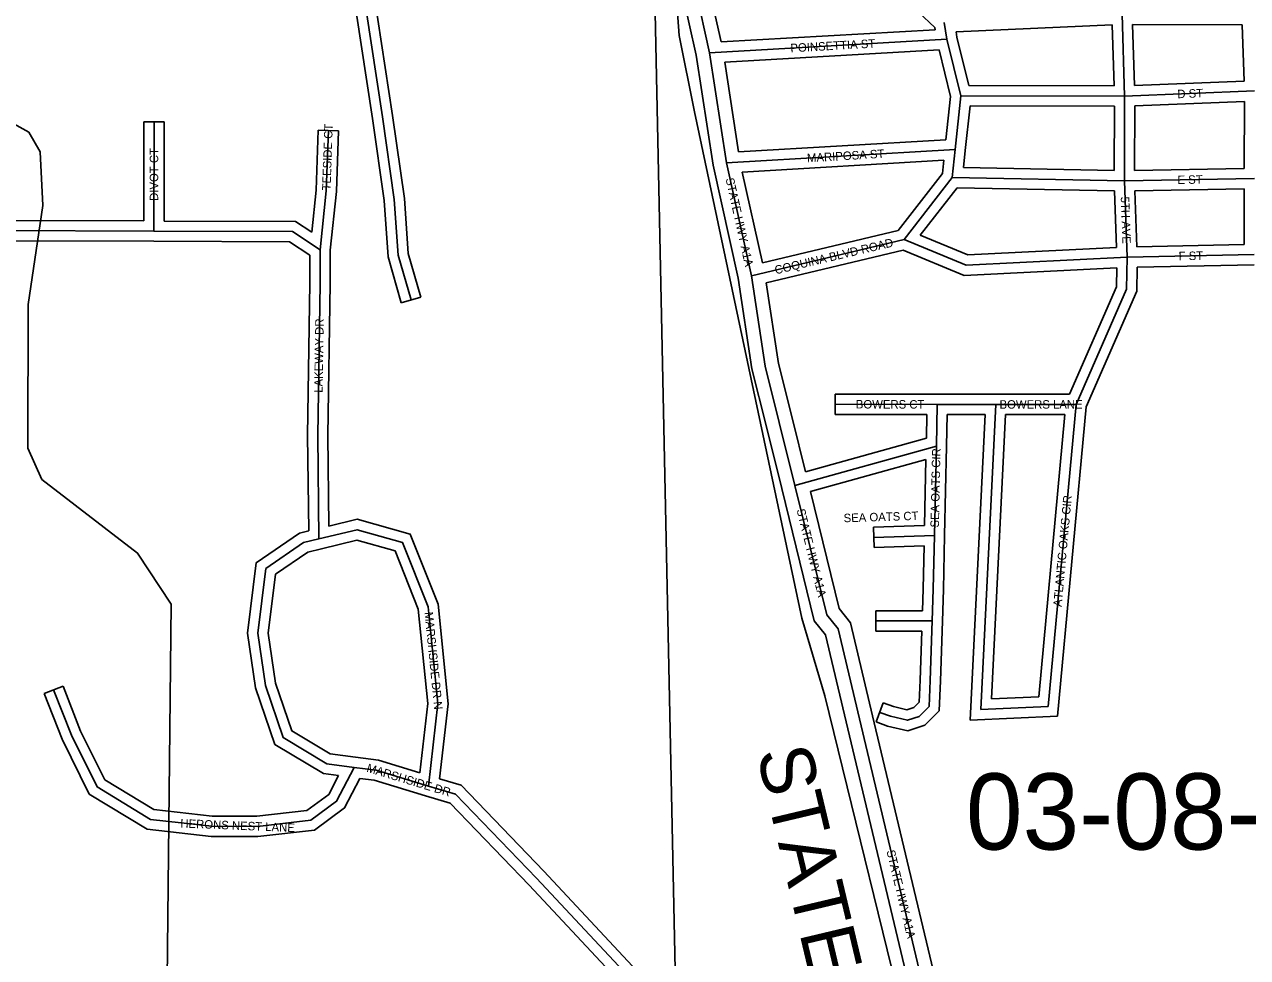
# Model space of a CAD drawing. Extents: x 418523 to 616617, y 1878279 to 2196743.
# Drawn here: x 566432 to 570042, y 2000265 to 2003021 of the extents above; entities that cross this region are included whole.
import ezdxf

# ---------------------------------------------------------------- set-up
doc = ezdxf.new("R2010")
doc.units = 0
for name, color, linetype in [('Level 1', 7, 'Continuous'), ('Level 2', 7, 'Continuous'), ('Level 22', 7, 'Continuous'), ('Level 23', 7, 'Continuous'), ('Level 28', 7, 'Continuous'), ('Level 31', 7, 'Continuous'), ('Level 32', 7, 'Continuous'), ('Level 34', 7, 'Continuous'), ('Level 7', 7, 'Continuous'), ('Level 8', 7, 'Continuous')]:
    doc.layers.add(name, color=color, linetype=linetype)

msp = doc.modelspace()

# ---------------------------------------------------------------- linework, layer by layer
at = {"layer": 'Level 1'}
msp.add_line((568285.081, 2003473.091), (568394.747, 1998215.331), dxfattribs=at)
at = {"layer": 'Level 22'}
for p, q in [((568503.597, 2002612.127), (568454.279, 2002937.356)), ((568577.627, 2002278.476), (568503.597, 2002612.127)), ((568705.831, 2001659.589), (568659.665, 2001845.528)), ((568896.334, 2000970.005), (568833.234, 2001235.625))]:
    msp.add_line(p, q, dxfattribs=at)
for points in [[(568454.279, 2002937.356), (568413.184, 2003120.736), (568405.736, 2003454.229)], [(568659.665, 2001845.528), (568618.525, 2002011.454), (568577.627, 2002278.476)], [(568833.234, 2001235.625), (568800.042, 2001277.525), (568705.831, 2001659.589)], [(569419.427, 1999058.473), (569319.74, 1999275.448), (569220.845, 1999692.434), (569187.669, 1999742.333), (569171.557, 1999900.926), (569138.383, 1999951.19), (568896.334, 2000970.005)]]:
    msp.add_lwpolyline(points, dxfattribs=at)
at = {"layer": 'Level 23'}
for p, q in [((568464.253, 2002604.787), (568414.941, 2002929.974)), ((568539.18, 2002644.278), (568498.911, 2002909.841)), ((568538.289, 2002271.107), (568464.253, 2002604.787)), ((568610.052, 2002317.006), (568550.624, 2002584.848)), ((568667.009, 2001649.95), (568620.844, 2001835.889)), ((568737.155, 2001699.428), (568698.488, 2001855.166)), ((568935.252, 2000979.25), (568870.102, 2001253.505)), ((568857.417, 2000960.759), (568796.369, 2001217.743))]:
    msp.add_line(p, q, dxfattribs=at)
for points in [[(568414.941, 2002929.974), (568373.281, 2003115.87), (568365.834, 2003449.366)], [(568488.108, 2002969.326), (568453.086, 2003125.604), (568446.324, 2003428.469)], [(568620.839, 2001835.901), (568579.261, 2002003.596), (568538.289, 2002271.107)], [(568698.491, 2001855.155), (568657.789, 2002019.311), (568621.233, 2002257.992)], [(568796.369, 2001217.743), (568763.286, 2001259.504), (568666.994, 2001650.012)], [(568870.102, 2001253.505), (568836.798, 2001295.546), (568751.575, 2001641.161)], [(569448.773, 1999090.415), (569357.746, 1999288.541), (569258.116, 1999708.624), (569226.464, 1999756.231), (569210.359, 1999914.752), (569175.665, 1999967.319), (568935.251, 2000979.251)], [(569381.91, 1999044.319), (569281.734, 1999262.356), (569183.574, 1999676.244), (569148.874, 1999728.436), (569132.754, 1999887.099), (569101.1, 1999935.061), (568857.417, 2000960.759)]]:
    msp.add_lwpolyline(points, dxfattribs=at)
at = {"layer": 'Level 31'}
for p, q in [((569679.384, 2002808.983), (569671.709, 2003050.833)), ((569154.742, 2002977.144), (569146.616, 2003026.984)), ((568454.279, 2002937.356), (569154.742, 2002977.144)), ((569195.88, 2002810.127), (569154.742, 2002977.144)), ((569679.384, 2002808.983), (570063.054, 2002824.445)), ((569179.019, 2002651.976), (569195.88, 2002810.127)), ((569679.384, 2002808.983), (569195.88, 2002810.127)), ((569678.795, 2002558.788), (569679.384, 2002808.983)), ((566813.837, 2002410.376), (566814.304, 2002732.94)), ((568503.597, 2002612.127), (569179.019, 2002651.976)), ((569170.261, 2002568.719), (569179.019, 2002651.976)), ((569028.103, 2002385.41), (569170.261, 2002568.719)), ((569678.795, 2002558.788), (569170.261, 2002568.719)), ((569678.795, 2002558.788), (570062.449, 2002566.25)), ((569686.509, 2002333.666), (569678.795, 2002558.788)), ((566813.837, 2002410.376), (566305.282, 2002411.983)), ((568577.627, 2002278.476), (569028.103, 2002385.41)), ((569686.509, 2002333.666), (570061.604, 2002341.148)), ((569126.189, 2001898.603), (568824.983, 2001899.319)), ((569126.189, 2001898.603), (569123.679, 2001775.692)), ((569298.67, 2001898.557), (569126.189, 2001898.603)), ((569298.67, 2001898.557), (569254.689, 2000997.882)), ((569535.833, 2001898.724), (569298.67, 2001898.557)), ((569535.833, 2001898.724), (569453.511, 2001006.503)), ((569123.679, 2001775.692), (568705.831, 2001659.589)), ((569123.679, 2001775.692), (569117.98, 2001511.691)), ((569117.98, 2001511.691), (568938.825, 2001505.934)), ((569111.357, 2001258.965), (568944.581, 2001259.361)), ((569453.511, 2001006.503), (569254.689, 2000997.882)), ((567470.424, 2000818.143), (567405.128, 2000826.666)), ((567624.725, 2000771.586), (567470.424, 2000818.143))]:
    msp.add_line(p, q, dxfattribs=at)
for points in [[(567168.264, 2004748.925), (567146.031, 2004732.251), (567105.301, 2004670.528), (567090.519, 2004588.377), (567096.525, 2004450.536), (567163.788, 2004209.631), (567283.594, 2003801.68), (567368.344, 2003449.454), (567423.794, 2003173.303), (567488.397, 2002747.667), (567523.319, 2002503.932), (567534.97, 2002339.531), (567573.016, 2002207.431)], [(567304.509, 2002355.362), (567322.684, 2002529.146), (567328.824, 2002708.051)], [(567304.509, 2002355.362), (567222.837, 2002409.018), (566813.837, 2002410.376)], [(569686.509, 2002333.666), (569211.184, 2002310.061), (569028.103, 2002385.41)], [(567301.174, 2001501.138), (567297.474, 2001806.62), (567304.269, 2002256.084), (567304.509, 2002355.362)], [(569686.509, 2002333.666), (569685.018, 2002239.118), (569535.833, 2001898.724)], [(567301.174, 2001501.138), (567413.798, 2001528.504), (567548.143, 2001490.722), (567623.464, 2001301.075), (567652.262, 2001014.806), (567624.725, 2000771.586)], [(569117.98, 2001511.691), (569114.434, 2001353.145), (569111.357, 2001258.965)], [(567405.128, 2000826.666), (567324.301, 2000837.408), (567195.756, 2000914.451), (567143.497, 2001068.768), (567120.725, 2001223.015), (567144.333, 2001413.878), (567255.808, 2001490.338), (567301.174, 2001501.138)], [(569111.357, 2001258.965), (569105.55, 2001082.968), (569102.516, 2001006.607), (569073.275, 2000977.221), (569038.054, 2000965.667), (568988.302, 2000977.423), (568956.306, 2000989.136)], [(567405.128, 2000826.666), (567353.204, 2000726.786), (567276.97, 2000670.24), (567119.342, 2000652.076), (566984.588, 2000652.767), (566803.588, 2000672.845), (566645.92, 2000768.871), (566570.195, 2000921.793), (566517.889, 2001055.746)], [(568628.741, 1998978.165), (568541.941, 1999012.556), (568461.086, 1999412.408), (568356.953, 1999888.684), (568228.949, 2000193.736), (567943.362, 2000499.166), (567704.252, 2000747.393), (567624.725, 2000771.586)]]:
    msp.add_lwpolyline(points, dxfattribs=at)
at = {"layer": 'Level 32'}
for p, q in [((569118.637, 2003012.156), (568848.867, 2003267.416)), ((568488.108, 2002969.326), (569119.77, 2003005.206)), ((569119.77, 2003005.206), (569118.638, 2003012.156)), ((569181.65, 2002998.543), (569642.689, 2003019.483)), ((569184.159, 2002983.153), (569181.65, 2002998.543)), ((569648.415, 2002839.056), (569642.689, 2003019.482)), ((570026.346, 2003019.661), (569702.68, 2003020.73)), ((569708.41, 2002840.177), (569702.68, 2003020.73)), ((570032.05, 2002853.219), (570026.347, 2003019.661)), ((569219.403, 2002840.071), (569184.16, 2002983.154)), ((568498.911, 2002909.841), (569131.571, 2002945.776)), ((569165.49, 2002808.067), (569131.571, 2002945.777)), ((569708.41, 2002840.176), (570032.05, 2002853.219)), ((569648.414, 2002839.056), (569219.403, 2002840.071)), ((569151.882, 2002680.426), (569165.49, 2002808.067)), ((569208.851, 2002648.794), (569222.847, 2002780.061)), ((569649.314, 2002779.053), (569222.846, 2002780.061)), ((569648.867, 2002589.378), (569649.314, 2002779.053)), ((569708.869, 2002589.379), (569709.318, 2002780.163)), ((569709.318, 2002780.163), (570032.982, 2002793.207)), ((570032.519, 2002595.673), (570032.982, 2002793.207)), ((566783.881, 2002440.471), (566784.304, 2002732.982)), ((566784.304, 2002732.982), (566844.304, 2002732.896)), ((566843.882, 2002440.276), (566844.304, 2002732.896)), ((567298.84, 2002709.081), (567358.807, 2002707.022)), ((568539.18, 2002644.278), (569151.883, 2002680.426)), ((569203.516, 2002598.075), (569208.855, 2002648.836)), ((568550.624, 2002584.848), (569145.484, 2002619.944)), ((569141.319, 2002580.352), (569145.484, 2002619.943)), ((569648.867, 2002589.378), (569203.516, 2002598.075)), ((569708.869, 2002589.379), (570032.518, 2002595.673)), ((569010.88, 2002412.155), (569141.319, 2002580.353)), ((569075.955, 2002398.157), (569184.738, 2002538.428)), ((569649.785, 2002529.347), (569184.737, 2002538.428)), ((569655.514, 2002362.163), (569649.786, 2002529.347)), ((569709.821, 2002529.385), (570032.334, 2002535.656)), ((569715.479, 2002364.251), (569709.821, 2002529.385)), ((570031.715, 2002370.557), (570032.334, 2002535.657)), ((566783.881, 2002440.471), (566336.36, 2002441.885)), ((566813.743, 2002380.376), (566335.178, 2002381.886)), ((568610.052, 2002317.006), (569010.88, 2002412.154)), ((568621.233, 2002257.992), (569025.627, 2002353.986)), ((569715.479, 2002364.25), (570031.715, 2002370.557)), ((569716.049, 2002304.249), (570061.601, 2002311.141)), ((567601.845, 2002215.735), (567544.188, 2002199.128)), ((568824.911, 2001869.318), (568825.054, 2001929.319)), ((569126.26, 2001928.603), (568825.054, 2001929.319)), ((569298.649, 2001928.557), (569126.196, 2001928.603)), ((569516.221, 2001928.709), (569298.649, 2001928.557)), ((569565.261, 2001891.129), (569480.979, 2000977.665)), ((569095.571, 2001868.674), (568824.911, 2001869.318)), ((569095.571, 2001868.673), (569094.14, 2001798.621)), ((569155.584, 2001868.594), (569153.674, 2001775.08)), ((569267.17, 2001868.565), (569155.584, 2001868.594)), ((569267.17, 2001868.564), (569223.119, 2000966.484)), ((569327.244, 2001868.576), (569286.259, 2001029.279)), ((569502.934, 2001868.7), (569327.244, 2001868.576)), ((569502.934, 2001868.7), (569426.044, 2001035.341)), ((569094.14, 2001798.622), (568737.155, 2001699.429)), ((569153.673, 2001775.045), (569147.974, 2001511.043)), ((569092.814, 2001735.978), (568751.575, 2001641.161)), ((569092.814, 2001735.978), (569088.601, 2001540.761)), ((569088.601, 2001540.761), (568937.863, 2001535.919)), ((568939.789, 2001475.948), (568937.863, 2001535.919)), ((569087.279, 2001480.687), (568939.789, 2001475.948)), ((568944.51, 2001229.361), (568944.652, 2001289.361)), ((569082.324, 2001289.033), (568944.652, 2001289.361)), ((569080.354, 2001229.037), (568944.51, 2001229.361)), ((566489.943, 2001044.834), (566545.834, 2001066.658)), ((568945.993, 2000960.963), (568966.619, 2001017.308)), ((569426.044, 2001035.341), (569286.259, 2001029.279)), ((569480.979, 2000977.665), (569223.12, 2000966.484)), ((567476.741, 2000847.573), (567409.011, 2000856.414)), ((567598.961, 2000810.696), (567476.741, 2000847.573)), ((567464.109, 2000788.711), (567422.064, 2000794.2)), ((567616.059, 2000742.864), (567464.109, 2000788.711))]:
    msp.add_line(p, q, dxfattribs=at)
for points in [[(567133.799, 2004760.576), (567123.862, 2004753.126), (567076.866, 2004681.907), (567060.401, 2004590.406), (567066.703, 2004445.788), (567134.946, 2004201.371), (567254.599, 2003793.939), (567339.043, 2003442.989), (567394.241, 2003168.096), (567458.718, 2002743.29), (567493.469, 2002500.741), (567505.269, 2002334.261), (567544.188, 2002199.128)], [(567186.265, 2004724.924), (567168.2, 2004711.376), (567133.736, 2004659.149), (567120.636, 2004586.348), (567126.348, 2004455.286), (567192.629, 2004217.891), (567312.589, 2003809.421), (567397.646, 2003455.918), (567453.349, 2003178.511), (567518.077, 2002752.046), (567553.169, 2002507.125), (567564.673, 2002344.801), (567601.845, 2002215.735)], [(567279.797, 2002407.492), (567292.736, 2002531.223), (567298.84, 2002709.081)], [(567334.505, 2002353.76), (567352.631, 2002527.069), (567358.807, 2002707.022)], [(567279.797, 2002407.492), (567231.856, 2002438.989), (566843.883, 2002440.276)], [(567274.469, 2002339.201), (567213.818, 2002379.047), (566813.738, 2002380.376)], [(569655.514, 2002362.164), (569216.396, 2002340.358), (569075.955, 2002398.157)], [(567330.717, 2001539.19), (567327.477, 2001806.574), (567334.269, 2002255.821), (567334.505, 2002353.761)], [(569656.008, 2002302.114), (569205.97, 2002279.765), (569025.627, 2002353.986)], [(567270.885, 2001524.766), (567267.47, 2001806.665), (567274.269, 2002256.347), (567274.469, 2002339.201)], [(569656.008, 2002302.114), (569655.116, 2002245.63), (569516.22, 2001928.71)], [(569716.049, 2002304.248), (569714.919, 2002232.607), (569565.261, 2001891.129)], [(567330.717, 2001539.19), (567414.353, 2001559.512), (567570.548, 2001515.586), (567652.895, 2001308.251), (567682.433, 2001014.618), (567657.345, 2000793.021)], [(567358.784, 2000802.56), (567314.199, 2000808.486), (567170.877, 2000894.386), (567114.213, 2001061.71), (567090.452, 2001222.66), (567116.218, 2001430.974), (567243.436, 2001518.232), (567270.886, 2001524.766)], [(569147.974, 2001511.019), (569144.424, 2001352.319), (569141.342, 2001257.986)], [(567308.259, 2001471.986), (567413.244, 2001497.496), (567525.738, 2001465.859), (567594.034, 2001293.899), (567622.091, 2001014.996), (567598.961, 2000810.696)], [(569087.28, 2001480.687), (569084.444, 2001353.97), (569082.324, 2001289.034)], [(567409.011, 2000856.414), (567334.402, 2000866.33), (567220.636, 2000934.516), (567172.78, 2001075.827), (567150.998, 2001223.371), (567172.448, 2001396.782), (567268.179, 2001462.445), (567308.123, 2001471.954)], [(569141.341, 2001257.976), (569135.531, 2001081.878), (569132.029, 2000993.734), (569089.465, 2000950.957), (569039.377, 2000934.528), (568979.665, 2000948.637), (568945.993, 2000960.963)], [(569080.354, 2001229.036), (569075.569, 2001084.059), (569073.003, 2001019.481), (569057.085, 2001003.483), (569036.731, 2000996.806), (568996.939, 2001006.208), (568966.619, 2001017.308)], [(567422.064, 2000794.2), (567376.633, 2000706.811), (567288.389, 2000641.356), (567120.988, 2000622.066), (566982.852, 2000622.775), (566793.667, 2000643.761), (566622.892, 2000747.77), (566542.728, 2000909.657), (566489.943, 2001044.834)], [(567358.784, 2000802.56), (567329.776, 2000746.761), (567265.552, 2000699.124), (567117.695, 2000682.086), (566986.323, 2000682.759), (566813.509, 2000701.929), (566668.949, 2000789.973), (566597.664, 2000933.928), (566545.834, 2001066.658)], [(568639.791, 1999006.055), (568568.122, 1999034.452), (568490.445, 1999418.586), (568385.677, 1999897.767), (568254.533, 2000210.301), (567965.124, 2000519.819), (567720.447, 2000773.825), (567657.345, 2000793.021)], [(568511.671, 1999010.889), (568431.728, 1999406.231), (568328.229, 1999879.601), (568203.364, 2000177.172), (567921.601, 2000478.514), (567688.057, 2000720.961), (567615.994, 2000742.886)]]:
    msp.add_lwpolyline(points, dxfattribs=at)
at = {"layer": 'Level 7'}
msp.add_lwpolyline([(564066.224, 2001935.016), (564375.129, 2002075.752), (564968.157, 2002423.948), (565535.935, 2002705.551), (565811.33, 2002796.377), (566186.628, 2002845.183), (566444.597, 2002702.613), (566477.749, 2002644.161), (566485.561, 2002485.738), (566442.936, 2002194.101), (566441.564, 2001768.941), (566482.956, 2001677.11), (566765.706, 2001459.448), (566865.251, 2001309.066), (566853.321, 2000200.371), (566760.216, 1999767.17), (566659.727, 1999625.786), (566375.504, 1999384.946), (565966.408, 1999186.206)], dxfattribs=at)
at = {"layer": 'Level 8'}
msp.add_lwpolyline([(569834.687, 1997093.337), (569704.675, 1997603.347), (569632.668, 1997887.353), (569570.663, 1998124.358), (569486.654, 1998442.364), (569415.646, 1998815.371), (569302.639, 1999076.376), (569056.618, 1999966.393), (568794.592, 2001038.414), (568726.586, 2001267.418), (568409.552, 2002762.449), (568364.547, 2002988.453), (568333.539, 2003399.462), (568231.525, 2004031.476), (568114.508, 2004839.492), (567972.493, 2005518.506), (567893.484, 2005899.513), (567805.477, 2006199.519), (567771.474, 2006316.521)], dxfattribs=at)

# ---------------------------------------------------------------- texts
at = {"layer": 'Level 2'}
msp.add_text('03-08-30', height=225, dxfattribs=at).set_placement((569210.63, 2000583.874))
at = {"layer": 'Level 28'}
msp.add_text('STATE HWY A1A', height=160, rotation=283.363447, dxfattribs=at).set_placement((568592.234, 2000870.827))
at = {"layer": 'Level 34'}
for s, height, rotation, p in [('POINSETTIA ST', 25, 3.250336, (568693.43, 2002938.422)), ('D ST', 25, 2.307019, (569835.374, 2002802.76)), ('TEESIDE CT', 24.9992, 88.033514, (567335.229, 2002530.353)), ('DIVOT CT', 25, 89.915969, (566826.465, 2002499.829)), ('MARIPOSA ST', 25, 3.375703, (568742.531, 2002613.704)), ('STATE HWY A1A', 25, 282.508992, (568501.275, 2002564.897)), ('E ST', 25, 1.113425, (569835.438, 2002549.334)), ('5TH AVE', 25, 271.961428, (569667.894, 2002511.903)), ('COQUINA BLVD ROAD', 25, 13.352881, (568649.464, 2002282.685)), ('F ST', 24.9992, 1.141922, (569838.883, 2002324.205)), ('LAKEWAY DR', 25, 89.132978, (567311.883, 2001932.907)), ('BOWERS CT', 25, 359.863056, (568885.793, 2001886.676)), ('BOWERS LANE', 25, 0.039458, (569310.015, 2001886.067)), ('SEA OATS CIR', 24.99916, 88.762494, (569130.979, 2001534.796)), ('ATLANTIC OAKS CIR', 25, 84.727481, (569493.138, 2001299.984)), ('STATE HWY A1A', 25, 283.850836, (568710.809, 2001587.197)), ('SEA OATS CT', 25, 1.839639, (568850.164, 2001550.446)), ('MARSHSIDE DR N', 25, 275.743447, (567612.566, 2001284.549)), ('MARSHSIDE DR', 25, 343.209097, (567439.934, 2000814.288)), ('HERONS NEST LANE', 25, 357.722608, (566891.614, 2000648.995)), ('STATE HWY A1A', 25, 283.363447, (568976.242, 2000579.592))]:
    msp.add_text(s, height=height, rotation=rotation, dxfattribs=at).set_placement(p)

doc.saveas('drawing.dxf')
